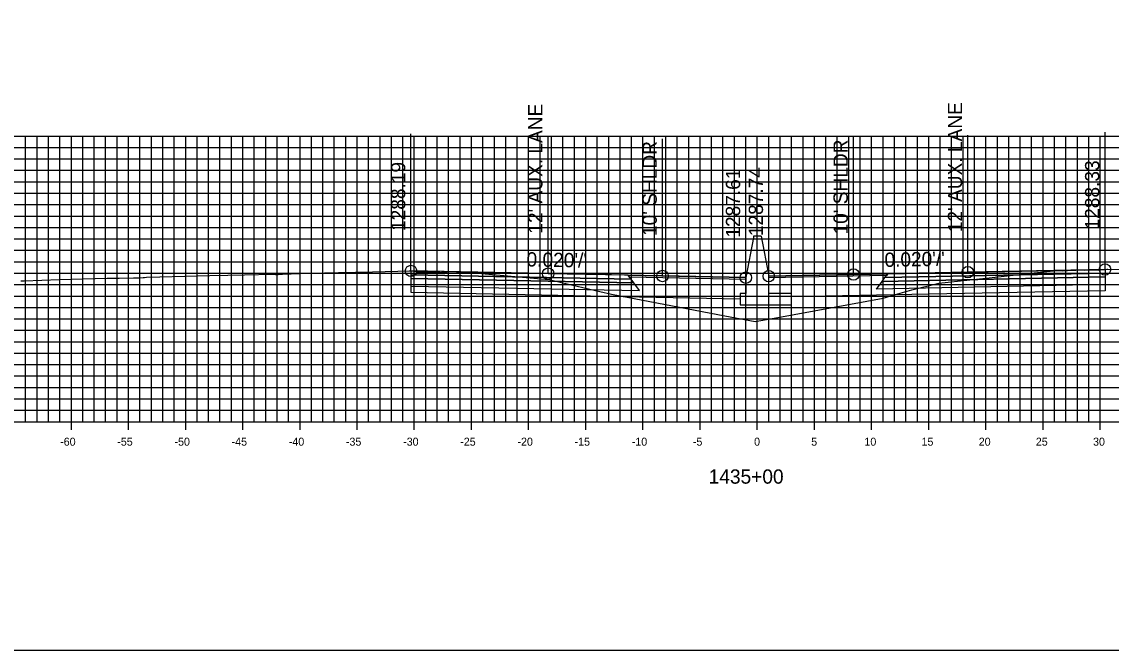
# Model space of a CAD drawing. Extents: x 674939 to 678919, y 750652 to 765176.
# Drawn here: x 678674.2 to 678769.5, y 758512.6 to 758567.6 of the extents above; entities that cross this region are included whole.
import ezdxf

# ---------------------------------------------------------------- set-up
doc = ezdxf.new("R2010")
doc.units = 0
for name, color, linetype in [('Level 10', 7, 'Continuous'), ('Level 17', 7, 'Continuous'), ('Level 18', 7, 'Continuous'), ('Level 19', 7, 'Continuous'), ('Level 20', 7, 'Continuous'), ('Level 22', 7, 'Continuous'), ('Level 23', 7, 'Continuous'), ('Level 4', 7, 'Continuous'), ('Level 8', 7, 'Continuous'), ('Level 9', 7, 'Continuous')]:
    doc.layers.add(name, color=color, linetype=linetype)

msp = doc.modelspace()

# ---------------------------------------------------------------- linework, layer by layer
at = {"layer": 'Level 10'}
msp.add_lwpolyline([(678674.099, 758544.867), (678674.403, 758544.885), (678677.505, 758544.987), (678679.554, 758545.049), (678681.664, 758545.1), (678682.726, 758545.124), (678683.968, 758545.141), (678684.499, 758545.15), (678684.822, 758545.172), (678684.94, 758545.176), (678685.114, 758545.188), (678686.285, 758545.227), (678690.631, 758545.339), (678692.223, 758545.382), (678693.663, 758545.408), (678696.148, 758545.449), (678696.375, 758545.446), (678696.624, 758545.44), (678697.002, 758545.461), (678697.748, 758545.506), (678699.415, 758545.552), (678701.899, 758545.608), (678704.882, 758545.676), (678707.078, 758545.722), (678708.072, 758545.743), (678708.229, 758545.745), (678708.24, 758545.744), (678708.311, 758545.745), (678708.548, 758545.733), (678708.699, 758545.708), (678708.824, 758545.678), (678709.445, 758545.665), (678709.9, 758545.66), (678710.024, 758545.679), (678710.175, 758545.679), (678711.419, 758545.619), (678712.175, 758545.59), (678712.424, 758545.57), (678712.575, 758545.606), (678712.833, 758545.663), (678712.839, 758545.666), (678714.735, 758545.483), (678717.009, 758545.28), (678720.294, 758544.992), (678724.754, 758543.949), (678725.779, 758543.718), (678735.699, 758541.812), (678738.338, 758541.322), (678740.342, 758541.679), (678749.558, 758543.369), (678750.226, 758543.557), (678752.039, 758544.081), (678754.419, 758544.664), (678757.123, 758544.957), (678758.568, 758545.108), (678762.761, 758545.582), (678764.715, 758545.791), (678764.739, 758545.783), (678764.79, 758545.779), (678765.273, 758545.764), (678765.662, 758545.783), (678767.112, 758545.83), (678767.19, 758545.826), (678768.478, 758545.853), (678768.712, 758545.86), (678768.788, 758545.865), (678768.951, 758545.878), (678769.111, 758545.89), (678769.19, 758545.894), (678774.983, 758545.82)], dxfattribs=at)
at = {"layer": 'Level 17'}
for points in [[(678738.203, 758548.658), (678737.533, 758545.158)], [(678738.863, 758548.789), (678738.863, 758548.789), (678738.203, 758548.789), (678738.203, 758548.658)], [(678738.863, 758548.789), (678739.533, 758545.289)], [(678737.533, 758545.158), (678737.533, 758543.783), (678737.033, 758543.783), (678737.033, 758542.783), (678741.533, 758542.783), (678741.533, 758543.783), (678739.533, 758543.783), (678739.533, 758545.289)]]:
    msp.add_lwpolyline(points, dxfattribs=at)
at = {"layer": 'Level 18'}
for points in [[(678768.951, 758545.878), (678756.951, 758545.638), (678746.951, 758545.438), (678739.533, 758545.289)], [(678737.533, 758545.158), (678730.24, 758545.304), (678720.24, 758545.504), (678708.24, 758545.744)]]:
    msp.add_lwpolyline(points, dxfattribs=at)
for points in [[(678768.951, 758545.878), (678768.951, 758545.548), (678749.701, 758545.163), (678749.951, 758545.498)], [(678708.24, 758545.744), (678708.24, 758545.414), (678727.49, 758545.029), (678727.24, 758545.364)], [(678727.24, 758545.364), (678737.533, 758545.158), (678737.537, 758545.001), (678727.36, 758545.204)], [(678749.832, 758545.338), (678739.533, 758545.132), (678739.533, 758545.289), (678749.951, 758545.498)]]:
    msp.add_lwpolyline(points, close=True, dxfattribs=at)
at = {"layer": 'Level 19'}
for points in [[(678708.24, 758545.414), (678708.24, 758545.084), (678727.74, 758544.694), (678727.49, 758545.029)], [(678708.24, 758545.084), (678708.24, 758544.424), (678728.24, 758544.024), (678727.74, 758544.694)], [(678768.951, 758545.218), (678768.951, 758544.558), (678748.951, 758544.158), (678749.451, 758544.828)], [(678768.951, 758545.548), (678768.951, 758545.218), (678749.451, 758544.828), (678749.701, 758545.163)]]:
    msp.add_lwpolyline(points, close=True, dxfattribs=at)
for points in [[(678708.24, 758544.424), (678708.24, 758543.884), (678728.24, 758543.484), (678737.033, 758543.308)], [(678768.951, 758544.558), (678768.951, 758544.018), (678748.951, 758543.618), (678741.533, 758543.469)]]:
    msp.add_lwpolyline(points, dxfattribs=at)
at = {"layer": 'Level 20'}
for p, q in [((678638.533, 758557.551), (678838.533, 758557.551)), ((678674.533, 758532.551), (678674.533, 758557.551)), ((678675.533, 758532.551), (678675.533, 758557.551)), ((678676.533, 758532.551), (678676.533, 758557.551)), ((678677.533, 758532.551), (678677.533, 758557.551)), ((678678.533, 758532.551), (678678.533, 758557.551)), ((678679.533, 758532.551), (678679.533, 758557.551)), ((678680.533, 758532.551), (678680.533, 758557.551)), ((678681.533, 758532.551), (678681.533, 758557.551)), ((678682.533, 758532.551), (678682.533, 758557.551)), ((678683.533, 758532.551), (678683.533, 758557.551)), ((678684.533, 758532.551), (678684.533, 758557.551)), ((678685.533, 758532.551), (678685.533, 758557.551)), ((678686.533, 758532.551), (678686.533, 758557.551)), ((678687.533, 758532.551), (678687.533, 758557.551)), ((678688.533, 758532.551), (678688.533, 758557.551)), ((678689.533, 758532.551), (678689.533, 758557.551)), ((678690.533, 758532.551), (678690.533, 758557.551)), ((678691.533, 758532.551), (678691.533, 758557.551)), ((678692.533, 758532.551), (678692.533, 758557.551)), ((678693.533, 758532.551), (678693.533, 758557.551)), ((678694.533, 758532.551), (678694.533, 758557.551)), ((678695.533, 758532.551), (678695.533, 758557.551)), ((678696.533, 758532.551), (678696.533, 758557.551)), ((678697.533, 758532.551), (678697.533, 758557.551)), ((678698.533, 758532.551), (678698.533, 758557.551)), ((678699.533, 758532.551), (678699.533, 758557.551)), ((678700.533, 758532.551), (678700.533, 758557.551)), ((678701.533, 758532.551), (678701.533, 758557.551)), ((678702.533, 758532.551), (678702.533, 758557.551)), ((678703.533, 758532.551), (678703.533, 758557.551)), ((678704.533, 758532.551), (678704.533, 758557.551)), ((678705.533, 758532.551), (678705.533, 758557.551)), ((678706.533, 758532.551), (678706.533, 758557.551)), ((678707.533, 758532.551), (678707.533, 758557.551)), ((678708.533, 758532.551), (678708.533, 758557.551)), ((678709.533, 758532.551), (678709.533, 758557.551)), ((678710.533, 758532.551), (678710.533, 758557.551)), ((678711.533, 758532.551), (678711.533, 758557.551)), ((678712.533, 758532.551), (678712.533, 758557.551)), ((678713.533, 758532.551), (678713.533, 758557.551)), ((678714.533, 758532.551), (678714.533, 758557.551)), ((678715.533, 758532.551), (678715.533, 758557.551)), ((678716.533, 758532.551), (678716.533, 758557.551)), ((678717.533, 758532.551), (678717.533, 758557.551)), ((678718.533, 758532.551), (678718.533, 758557.551)), ((678719.533, 758532.551), (678719.533, 758557.551)), ((678720.533, 758532.551), (678720.533, 758557.551)), ((678721.533, 758532.551), (678721.533, 758557.551)), ((678722.533, 758532.551), (678722.533, 758557.551)), ((678723.533, 758532.551), (678723.533, 758557.551)), ((678724.533, 758532.551), (678724.533, 758557.551)), ((678725.533, 758532.551), (678725.533, 758557.551)), ((678726.533, 758532.551), (678726.533, 758557.551)), ((678727.533, 758532.551), (678727.533, 758557.551)), ((678728.533, 758532.551), (678728.533, 758557.551)), ((678729.533, 758532.551), (678729.533, 758557.551)), ((678730.533, 758532.551), (678730.533, 758557.551)), ((678731.533, 758532.551), (678731.533, 758557.551)), ((678732.533, 758532.551), (678732.533, 758557.551)), ((678733.533, 758532.551), (678733.533, 758557.551)), ((678734.533, 758532.551), (678734.533, 758557.551)), ((678735.533, 758532.551), (678735.533, 758557.551)), ((678736.533, 758532.551), (678736.533, 758557.551)), ((678737.533, 758532.551), (678737.533, 758557.551)), ((678738.533, 758532.551), (678738.533, 758557.551)), ((678739.533, 758532.551), (678739.533, 758557.551)), ((678740.533, 758532.551), (678740.533, 758557.551)), ((678741.533, 758532.551), (678741.533, 758557.551)), ((678742.533, 758532.551), (678742.533, 758557.551)), ((678743.533, 758532.551), (678743.533, 758557.551)), ((678744.533, 758532.551), (678744.533, 758557.551)), ((678745.533, 758532.551), (678745.533, 758557.551)), ((678746.533, 758532.551), (678746.533, 758557.551)), ((678747.533, 758532.551), (678747.533, 758557.551)), ((678748.533, 758532.551), (678748.533, 758557.551)), ((678749.533, 758532.551), (678749.533, 758557.551)), ((678750.533, 758532.551), (678750.533, 758557.551)), ((678751.533, 758532.551), (678751.533, 758557.551)), ((678752.533, 758532.551), (678752.533, 758557.551)), ((678753.533, 758532.551), (678753.533, 758557.551)), ((678754.533, 758532.551), (678754.533, 758557.551)), ((678755.533, 758532.551), (678755.533, 758557.551)), ((678756.533, 758532.551), (678756.533, 758557.551)), ((678757.533, 758532.551), (678757.533, 758557.551)), ((678758.533, 758532.551), (678758.533, 758557.551)), ((678759.533, 758532.551), (678759.533, 758557.551)), ((678760.533, 758532.551), (678760.533, 758557.551)), ((678761.533, 758532.551), (678761.533, 758557.551)), ((678762.533, 758532.551), (678762.533, 758557.551)), ((678763.533, 758532.551), (678763.533, 758557.551)), ((678764.533, 758532.551), (678764.533, 758557.551)), ((678765.533, 758532.551), (678765.533, 758557.551)), ((678766.533, 758532.551), (678766.533, 758557.551)), ((678767.533, 758532.551), (678767.533, 758557.551)), ((678768.533, 758532.551), (678768.533, 758557.551)), ((678638.533, 758556.551), (678838.533, 758556.551)), ((678638.533, 758555.551), (678838.533, 758555.551)), ((678638.533, 758554.551), (678838.533, 758554.551)), ((678638.533, 758553.551), (678838.533, 758553.551)), ((678638.533, 758552.551), (678838.533, 758552.551)), ((678638.533, 758551.551), (678838.533, 758551.551)), ((678638.533, 758550.551), (678838.533, 758550.551)), ((678638.533, 758549.551), (678838.533, 758549.551)), ((678638.533, 758548.551), (678838.533, 758548.551)), ((678638.533, 758547.551), (678838.533, 758547.551)), ((678638.533, 758546.551), (678838.533, 758546.551)), ((678638.533, 758545.551), (678838.533, 758545.551)), ((678638.533, 758544.551), (678838.533, 758544.551)), ((678638.533, 758543.551), (678838.533, 758543.551)), ((678638.533, 758542.551), (678838.533, 758542.551)), ((678638.533, 758541.551), (678838.533, 758541.551)), ((678638.533, 758540.551), (678838.533, 758540.551)), ((678638.533, 758539.551), (678838.533, 758539.551)), ((678638.533, 758538.551), (678838.533, 758538.551)), ((678638.533, 758537.551), (678838.533, 758537.551)), ((678638.533, 758536.551), (678838.533, 758536.551)), ((678638.533, 758535.551), (678838.533, 758535.551)), ((678638.533, 758534.551), (678838.533, 758534.551)), ((678638.533, 758533.551), (678838.533, 758533.551)), ((678638.533, 758532.551), (678838.533, 758532.551))]:
    msp.add_line(p, q, dxfattribs=at)
at = {"layer": 'Level 23'}
for p, q in [((678708.24, 758545.744), (678708.24, 758557.744)), ((678720.24, 758545.504), (678720.24, 758557.504)), ((678730.24, 758545.304), (678730.24, 758557.304)), ((678739.533, 758545.289), (678739.533, 758557.289)), ((678746.951, 758545.438), (678746.951, 758557.438)), ((678756.951, 758545.638), (678756.951, 758557.638)), ((678768.951, 758545.878), (678768.951, 758557.878)), ((678737.533, 758545.158), (678737.533, 758557.158))]:
    msp.add_line(p, q, dxfattribs=at)
at = {"layer": 'Level 4'}
msp.add_lwpolyline([(678578.533, 758512.551), (678918.533, 758512.551), (678918.533, 758732.551), (678578.533, 758732.551)], close=True, dxfattribs=at)
for centre in [(678708.24, 758545.744), (678720.24, 758545.504), (678730.24, 758545.304), (678746.951, 758545.438), (678756.951, 758545.638), (678768.951, 758545.878), (678737.533, 758545.158), (678739.533, 758545.289)]:
    msp.add_circle(centre, 0.5, dxfattribs=at)
at = {"layer": 'Level 8'}
for p, q in [((678638.533, 758532.551), (678838.533, 758532.551)), ((678678.533, 758531.851), (678678.533, 758533.251)), ((678683.533, 758531.851), (678683.533, 758533.251)), ((678688.533, 758531.851), (678688.533, 758533.251)), ((678693.533, 758531.851), (678693.533, 758533.251)), ((678698.533, 758531.851), (678698.533, 758533.251)), ((678703.533, 758531.851), (678703.533, 758533.251)), ((678708.533, 758531.851), (678708.533, 758533.251)), ((678713.533, 758531.851), (678713.533, 758533.251)), ((678718.533, 758531.851), (678718.533, 758533.251)), ((678723.533, 758531.851), (678723.533, 758533.251)), ((678728.533, 758531.851), (678728.533, 758533.251)), ((678733.533, 758531.851), (678733.533, 758533.251)), ((678738.533, 758531.851), (678738.533, 758533.251)), ((678743.533, 758531.851), (678743.533, 758533.251)), ((678748.533, 758531.851), (678748.533, 758533.251)), ((678753.533, 758531.851), (678753.533, 758533.251)), ((678758.533, 758531.851), (678758.533, 758533.251)), ((678763.533, 758531.851), (678763.533, 758533.251)), ((678768.533, 758531.851), (678768.533, 758533.251))]:
    msp.add_line(p, q, dxfattribs=at)

# ---------------------------------------------------------------- texts
at = {"layer": 'Level 22'}
for rotation, p in [(358.85424, (678718.337, 758546.142)), (1.14576, (678749.668, 758546.092))]:
    msp.add_text("0.020'/'", height=1.25, rotation=rotation, dxfattribs=at).set_placement(p)
at = {"layer": 'Level 23'}
for s, p in [("12' AUX. LANE", (678719.74, 758549.004)), ("12' AUX. LANE", (678756.451, 758549.138)), ("10' SHLDR", (678729.74, 758548.804)), ("10' SHLDR", (678746.451, 758548.938)), ('1288.33', (678768.451, 758549.378)), ('1288.19', (678707.74, 758549.244)), ('1287.61', (678737.033, 758548.658)), ('1287.74', (678739.033, 758548.789))]:
    msp.add_text(s, height=1.25, rotation=90, dxfattribs=at).set_placement(p)
at = {"layer": 'Level 9'}
for s, height, p in [('-60', 0.7, (678677.552, 758530.451)), ('-55', 0.7, (678682.546, 758530.451)), ('-50', 0.7, (678687.552, 758530.451)), ('-45', 0.7, (678692.546, 758530.451)), ('-40', 0.7, (678697.552, 758530.451)), ('-35', 0.7, (678702.546, 758530.451)), ('-30', 0.7, (678707.552, 758530.451)), ('-25', 0.7, (678712.546, 758530.451)), ('-20', 0.7, (678717.552, 758530.451)), ('-15', 0.7, (678722.546, 758530.451)), ('-10', 0.7, (678727.552, 758530.451)), ('-5', 0.7, (678732.896, 758530.451)), ('0', 0.7, (678738.252, 758530.451)), ('5', 0.7, (678743.246, 758530.451)), ('10', 0.7, (678747.902, 758530.451)), ('15', 0.7, (678752.896, 758530.451)), ('20', 0.7, (678757.902, 758530.451)), ('25', 0.7, (678762.896, 758530.451)), ('30', 0.7, (678767.902, 758530.451)), ('1435+00', 1.25, (678734.281, 758527.126))]:
    msp.add_text(s, height=height, dxfattribs=at).set_placement(p)

doc.saveas('drawing.dxf')
